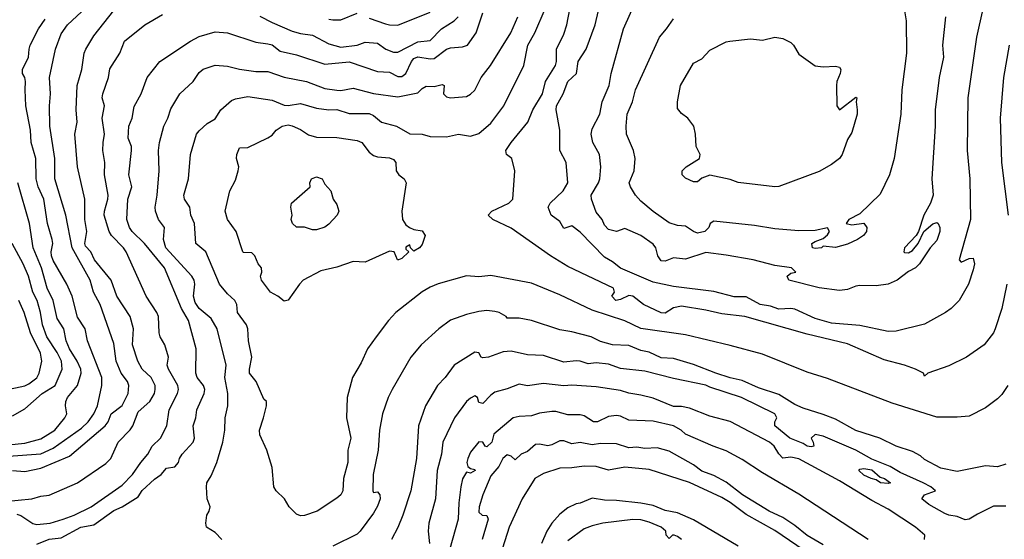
# Model space of a CAD drawing. Header units: metres. Extents: x -46681 to -43747, y -240911 to -237677.
# Tile 431 of 656: x -44431 to -44309, y -239975 to -239910. Entities that reach past the tile are written whole.
import ezdxf

# ---------------------------------------------------------------- set-up
doc = ezdxf.new("R2010")
doc.units = ezdxf.units.M
doc.layers.add('CONTOUR_INDEX', color=1, linetype='Continuous')
doc.layers.add('CONTOUR_INTER', color=3, linetype='Continuous')

msp = doc.modelspace()

# ---------------------------------------------------------------- linework, layer by layer
at = {"layer": 'CONTOUR_INDEX'}
for points, elevation in [([(-44308.98, -239943.02), (-44309.58, -239946.02), (-44310.4, -239948.52), (-44310.6, -239949.02), (-44311.77, -239950.52), (-44313.93, -239952.02), (-44316.1, -239953.1), (-44318.72, -239954.02), (-44319.1, -239954.36), (-44319.23, -239954.02), (-44320.21, -239953.52), (-44321.59, -239953.02), (-44324.1, -239952.38), (-44328.6, -239950.39), (-44333.6, -239949.18), (-44341.3, -239947.02), (-44344.1, -239946.7), (-44346.1, -239946.22), (-44349.1, -239945.72), (-44350.1, -239945.94), (-44351.1, -239946.59), (-44351.6, -239946.56), (-44353.8, -239945.52), (-44355.1, -239944.52), (-44355.6, -239944.43), (-44356.6, -239944.93), (-44357.19, -239945.02), (-44357.7, -239944.52), (-44357.37, -239944.02), (-44357.5, -239943.52), (-44363.1, -239940.84), (-44365.26, -239939.52), (-44370.1, -239936.1), (-44372.38, -239935.02), (-44372.95, -239934.52), (-44372.5, -239934.02), (-44370.41, -239933.02), (-44369.89, -239932.52), (-44369.65, -239929.02), (-44370.04, -239927.52), (-44370.66, -239927.02), (-44370.76, -239926.52), (-44370.12, -239925.52), (-44368.04, -239923.02), (-44367.44, -239921.52), (-44366.25, -239919.52), (-44365.86, -239918.02), (-44364.65, -239916.02), (-44364.51, -239915.52), (-44364.52, -239914.02), (-44363.6, -239912.18), (-44363.24, -239911.02), (-44362.68, -239908.02)], 115), ([(-44432.6, -239969.84), (-44429.21, -239969.52), (-44428.1, -239969.19), (-44427.1, -239969.07), (-44423.6, -239967.53), (-44420.1, -239965.16), (-44419.48, -239964.52), (-44418.56, -239962.52), (-44417.1, -239961), (-44416.76, -239960.52), (-44416.1, -239958.78), (-44414.67, -239957.52), (-44414.1, -239956.52), (-44414, -239956.02), (-44414.03, -239955.52), (-44414.51, -239954.52), (-44415.61, -239953.52), (-44416.16, -239952.52), (-44416.81, -239950.52), (-44416.67, -239948.52), (-44417.08, -239947.02), (-44418.74, -239944.52), (-44419.45, -239942.52), (-44421.49, -239940.02), (-44421.97, -239939.02), (-44422.6, -239938.33), (-44422.71, -239938.02), (-44422.45, -239936.52), (-44422.69, -239935.02), (-44422.68, -239932.52), (-44423.61, -239928.52), (-44423.92, -239924.52), (-44423.63, -239923.02), (-44423.78, -239921.52), (-44423.65, -239918.52), (-44423.08, -239916.52), (-44422.77, -239914.52), (-44422.58, -239914.02), (-44421.6, -239912.39), (-44419.1, -239909.26)], 110), ([(-44392.6, -239910.3), (-44392.1, -239910.4), (-44391.1, -239910.39), (-44389.1, -239909.56)], 110), ([(-44387.6, -239910.21), (-44385.6, -239910.88), (-44385.1, -239911.03), (-44384.1, -239911.05), (-44380.1, -239909.45)], 110), ([(-44308.69, -239913.52), (-44309.36, -239917.52), (-44309.78, -239922.52), (-44309.61, -239928.02), (-44308.81, -239934.52)], 115), ([(-44398.37, -239923.52), (-44397.6, -239923.35), (-44397.1, -239923.49), (-44396.1, -239923.93), (-44395.1, -239924.58), (-44394.1, -239924.89), (-44391.6, -239924.92), (-44389.1, -239925.29), (-44388.54, -239925.52), (-44387.6, -239926.73), (-44387.1, -239927.13), (-44386.6, -239927.31), (-44385.1, -239927.41), (-44384.6, -239927.65), (-44384.32, -239928.02), (-44384.28, -239929.02), (-44383.96, -239929.52), (-44383.32, -239930.02), (-44383.06, -239930.52), (-44383.59, -239934.02), (-44383.5, -239935.02), (-44383.1, -239935.69), (-44382.66, -239936.02), (-44382.1, -239936.28), (-44381.1, -239936.43), (-44380.72, -239937.02), (-44381.1, -239938.11), (-44381.41, -239938.52), (-44382.1, -239938.94), (-44382.52, -239938.52), (-44382.6, -239938.16), (-44383.1, -239938.44), (-44383.1, -239938.69), (-44382.72, -239939.02), (-44383.6, -239939.87), (-44384, -239940.02), (-44384.14, -239940.02), (-44384.53, -239939.02), (-44385.1, -239938.95), (-44388.1, -239940.31), (-44389.6, -239940.23), (-44391.6, -239940.91), (-44393.6, -239941.39), (-44395.74, -239942.52), (-44396.22, -239943.02), (-44397.6, -239945.01), (-44398.1, -239945.12), (-44398.87, -239944.52), (-44399.79, -239944.02), (-44400.88, -239942.52), (-44401.01, -239942.02), (-44400.85, -239941.52), (-44400.91, -239941.02), (-44401.31, -239940.52), (-44401.72, -239939.52), (-44402.1, -239939.16), (-44403.1, -239939.13), (-44403.21, -239939.02), (-44404.02, -239936.52), (-44405.09, -239935.02), (-44405.4, -239934.02), (-44404.82, -239931.52), (-44404.1, -239930.17), (-44403.78, -239929.02), (-44403.68, -239928.52), (-44403.98, -239927.52), (-44403.95, -239927.02), (-44403.6, -239926.2), (-44402.6, -239926.16), (-44400.1, -239924.97), (-44399.6, -239924.65), (-44399.09, -239924.02), (-44398.37, -239923.52)], 115), ([(-44432.6, -239956.1), (-44430.1, -239955.57), (-44429.6, -239955.33), (-44428.6, -239954.57), (-44428.33, -239954.02), (-44428, -239952.52), (-44428.14, -239951.52), (-44429.39, -239949.02), (-44430.16, -239946.52), (-44430.84, -239945.02)], 105), ([(-44326.08, -239974.52), (-44334.6, -239968.92), (-44339.1, -239966.32), (-44341.6, -239964.68), (-44343.6, -239963.6), (-44345.2, -239963.02), (-44348.6, -239961.52), (-44349.14, -239961.02), (-44350.1, -239960.52), (-44352.6, -239959.93), (-44355.6, -239959.79), (-44356.6, -239959.33), (-44357.1, -239959.24), (-44358.1, -239959.35), (-44359.45, -239960.02), (-44359.96, -239960.02), (-44361.1, -239959.27), (-44361.6, -239959.14), (-44363.1, -239959.16), (-44364.6, -239958.73), (-44365.1, -239958.74), (-44366.6, -239958.96), (-44367.6, -239959.28), (-44369.1, -239959.34), (-44369.86, -239959.52), (-44372.25, -239961.52), (-44372.5, -239962.52), (-44373.1, -239963.11), (-44373.3, -239963.02), (-44373.6, -239962.53), (-44374.1, -239962.5), (-44375.1, -239963.74), (-44375.44, -239964.52), (-44375.57, -239965.02), (-44375.45, -239965.52), (-44375.1, -239965.79), (-44374.6, -239965.9), (-44374.56, -239966.02), (-44375.1, -239966.36), (-44375.6, -239966.23), (-44376.1, -239967.03), (-44376.33, -239968.02), (-44376.56, -239970.02), (-44376.64, -239972.02), (-44378.05, -239977.02)], 110)]:
    msp.add_lwpolyline(points, dxfattribs=dict(at, elevation=elevation))
at = {"layer": 'CONTOUR_INTER'}
for points, elevation in [([(-44311.92, -239909.02), (-44312.7, -239912.52), (-44313.79, -239920.02), (-44313.85, -239926.52), (-44313.53, -239930.02), (-44313.44, -239935.02), (-44314.86, -239940.02), (-44314.6, -239940.29), (-44313.6, -239939.85), (-44313.1, -239939.82), (-44312.96, -239940.52), (-44313.1, -239941.26), (-44313.7, -239943.02), (-44314.83, -239945.02), (-44315.83, -239946.02), (-44316.52, -239946.52), (-44319.1, -239947.94), (-44322.6, -239948.82), (-44323.6, -239948.85), (-44327.1, -239948.14), (-44330.6, -239947.85), (-44332.6, -239947.24), (-44335.1, -239946.12), (-44335.6, -239946.01), (-44337.1, -239946.11), (-44338.1, -239945.74), (-44339.38, -239945.52), (-44341.1, -239944.6), (-44342.6, -239944.6), (-44345.1, -239943.91), (-44350.1, -239943.29), (-44352.6, -239942.79), (-44356.6, -239941.04), (-44357.6, -239940.26), (-44358.6, -239939.7), (-44361.6, -239936.61), (-44362.6, -239935.81), (-44363.6, -239936.14), (-44364.1, -239935.29), (-44365.16, -239934.52), (-44365.52, -239933.52), (-44365.28, -239933.02), (-44363.7, -239931.52), (-44363.12, -239930.52), (-44363.32, -239928.02), (-44364.12, -239926.52), (-44364.09, -239924.02), (-44364.55, -239921.52), (-44364.51, -239921.02), (-44363.67, -239919.52), (-44363.11, -239918.02), (-44362.06, -239917.02), (-44361.83, -239915.52), (-44360.86, -239914.02), (-44359.73, -239911.02), (-44359.03, -239908.02)], 116), ([(-44316.51, -239910.02), (-44316.89, -239913.52), (-44316.76, -239915.02), (-44317.29, -239917.52), (-44317.8, -239921.52), (-44317.79, -239923.52), (-44318.2, -239930.02), (-44318.03, -239932.02), (-44318.39, -239933.02), (-44319.21, -239934.52), (-44319.85, -239936.52), (-44320.16, -239937.02), (-44321.58, -239938.52), (-44321.68, -239939.02), (-44321.6, -239939.12), (-44321.1, -239939.16), (-44320.6, -239938.88), (-44319.92, -239938.02), (-44319.21, -239936.52), (-44318.1, -239935.58), (-44317.6, -239935.42), (-44317.42, -239935.52), (-44317.24, -239936.02), (-44317.23, -239936.52), (-44317.6, -239937.64), (-44318.44, -239938.52), (-44319.72, -239940.52), (-44320.24, -239941.02), (-44321.1, -239941.46), (-44322.48, -239942.52), (-44323.6, -239943.03), (-44325.1, -239943.23), (-44327.1, -239943.17), (-44327.6, -239943.25), (-44328.6, -239943.69), (-44329.6, -239943.81), (-44332.1, -239943.47), (-44335.84, -239942.52), (-44336.06, -239942.02), (-44335.6, -239941.65), (-44334.98, -239941.52), (-44335.54, -239941.02), (-44337.6, -239940.72), (-44340.27, -239940.02), (-44343.6, -239939.43), (-44346.1, -239939.13), (-44348.6, -239939.94), (-44350.1, -239939.79), (-44351.1, -239940.2), (-44351.6, -239940.16), (-44352.03, -239939.52), (-44352.27, -239938.52), (-44352.6, -239938.07), (-44354.12, -239937.02), (-44356.1, -239936.13), (-44357.1, -239936.54), (-44358.1, -239936.26), (-44358.6, -239935.74), (-44358.89, -239935.02), (-44359.6, -239934.15), (-44360.19, -239932.52), (-44360.24, -239932.02), (-44359.32, -239930.52), (-44359.15, -239930.02), (-44359.04, -239928.52), (-44359.22, -239927.02), (-44360.04, -239925.52), (-44360.24, -239924.52), (-44360.1, -239923.84), (-44359.17, -239922.02), (-44358.89, -239920.52), (-44358.03, -239918.52), (-44357.77, -239917.02), (-44356.25, -239911.52), (-44354.67, -239908.02)], 117), ([(-44431.6, -239966.01), (-44430.1, -239966.15), (-44428.1, -239965.74), (-44424.6, -239964.23), (-44420.2, -239960.52), (-44419.82, -239960.02), (-44419.46, -239959.02), (-44418.1, -239957.98), (-44417.34, -239956.52), (-44417.25, -239955.52), (-44417.44, -239955.02), (-44418.19, -239954.02), (-44418.81, -239952.52), (-44419.1, -239950.33), (-44420.78, -239945.52), (-44421.62, -239944.02), (-44422.05, -239942.52), (-44424.24, -239938.52), (-44425.02, -239934.52), (-44426.4, -239930.02), (-44426.38, -239927.52), (-44427, -239923.52), (-44427.07, -239921.02), (-44426.91, -239919.52), (-44427.04, -239917.52), (-44426.32, -239914.02), (-44425.6, -239912.12), (-44424.85, -239911.02), (-44423.1, -239909.41)], 109), ([(-44431.1, -239971.42), (-44430.6, -239971.56), (-44429.1, -239972.55), (-44428.6, -239972.68), (-44426.97, -239972.52), (-44425.37, -239972.02), (-44424, -239971.52), (-44421.93, -239970.52), (-44418.1, -239967.84), (-44416.8, -239966.52), (-44415.78, -239965.02), (-44414.91, -239964.02), (-44414.39, -239963.02), (-44413.36, -239962.02), (-44412.56, -239960.52), (-44412.3, -239958.52), (-44411.27, -239956.52), (-44411.15, -239956.02), (-44411.21, -239955.52), (-44412.36, -239953.52), (-44412.52, -239953.02), (-44412.39, -239952.02), (-44412.83, -239950.52), (-44413.4, -239949.52), (-44413.53, -239949.02), (-44413.61, -239947.02), (-44413.8, -239946.52), (-44415.12, -239944.52), (-44417.58, -239939.02), (-44417.91, -239938.52), (-44419.41, -239937.02), (-44419.7, -239936.52), (-44420.29, -239934.52), (-44420.28, -239934.02), (-44419.84, -239932.52), (-44419.83, -239932.02), (-44420.25, -239929.52), (-44420.21, -239928.02), (-44420.46, -239926.52), (-44420.45, -239925.52), (-44420.28, -239924.52), (-44420.55, -239922.52), (-44420.25, -239921.02), (-44420.54, -239920.02), (-44420.46, -239919.52), (-44419.76, -239917.52), (-44419.6, -239916.45), (-44418.37, -239914.52), (-44417.79, -239913.02), (-44415.29, -239911.02), (-44413.1, -239909.73)], 111), ([(-44428.6, -239975.1), (-44427.1, -239974.5), (-44425.6, -239974.32), (-44423.18, -239973.02), (-44421.6, -239972.74), (-44419.1, -239970.95), (-44418.1, -239970.49), (-44416.1, -239969.26), (-44415.6, -239968.47), (-44414.1, -239967.09), (-44413.27, -239966.52), (-44412.6, -239965.75), (-44411.6, -239965.57), (-44411.12, -239965.02), (-44411.02, -239964.52), (-44410.67, -239964.02), (-44409.31, -239962.52), (-44409.17, -239962.02), (-44409.32, -239960.52), (-44408.99, -239959.52), (-44408.86, -239958.52), (-44407.98, -239956.52), (-44407.91, -239956.02), (-44408.04, -239955.52), (-44408.82, -239954.52), (-44409, -239954.02), (-44408.96, -239951.02), (-44409.9, -239947.52), (-44410.78, -239946.02), (-44412.87, -239941.02), (-44415.35, -239938.02), (-44416.84, -239936.52), (-44417.18, -239936.02), (-44417.5, -239935.02), (-44417.38, -239932.52), (-44416.89, -239931.02), (-44417.28, -239929.52), (-44416.93, -239926.52), (-44416.95, -239926.02), (-44417.33, -239925.02), (-44417.28, -239923.52), (-44416.85, -239922.52), (-44416.6, -239921.1), (-44415.73, -239919.52), (-44415.01, -239917.52), (-44413.42, -239915.52), (-44409.64, -239913.02), (-44408.6, -239912.47), (-44406.6, -239911.86), (-44405.1, -239912.02), (-44401.6, -239913.14), (-44400.1, -239913.35), (-44399.6, -239913.5), (-44398.6, -239914.28), (-44396.6, -239914.71), (-44393.1, -239915.86), (-44390.1, -239915.59), (-44386.6, -239916.78), (-44385.1, -239916.87), (-44384.1, -239917.39), (-44383.6, -239917.39), (-44383.08, -239917.02), (-44382.4, -239915.52), (-44382.1, -239915.17), (-44381.6, -239914.97), (-44380.1, -239915.19), (-44379.6, -239915.15), (-44378.06, -239914.02), (-44377.6, -239913.84), (-44376.1, -239913.74), (-44375.51, -239913.52), (-44374.42, -239912.02), (-44373.61, -239909.52)], 112), ([(-44405.81, -239974.52), (-44406.6, -239973.68), (-44407.69, -239973.02), (-44407.76, -239972.52), (-44407.63, -239971.52), (-44407.34, -239971.02), (-44407.24, -239970.52), (-44407.59, -239969.52), (-44407.7, -239968.02), (-44407.63, -239967.52), (-44407.1, -239966.67), (-44406.42, -239965.02), (-44405.67, -239962.52), (-44405.43, -239961.02), (-44405.39, -239959.52), (-44405.07, -239958.02), (-44405.05, -239956.52), (-44405.43, -239954.52), (-44405.27, -239953.02), (-44406.35, -239948.52), (-44407.1, -239947.25), (-44408.6, -239946.02), (-44409.1, -239945.29), (-44409.3, -239944.52), (-44409.14, -239943.02), (-44409.21, -239942.52), (-44409.51, -239942.02), (-44412.71, -239938.52), (-44412.97, -239937.52), (-44412.87, -239936.02), (-44413.6, -239935.04), (-44413.97, -239934.02), (-44414.02, -239933.52), (-44413.75, -239932.02), (-44413.52, -239929.02), (-44413.62, -239926.52), (-44413.5, -239925.52), (-44412.96, -239923.52), (-44412.47, -239922.52), (-44412.1, -239921.37), (-44410.97, -239919.52), (-44409.34, -239918.02), (-44408.6, -239916.9), (-44408.1, -239916.49), (-44406.6, -239915.99), (-44405.1, -239916.13), (-44403.6, -239916.5), (-44401.6, -239916.78), (-44400.1, -239916.77), (-44398.1, -239917.46), (-44395.35, -239918.02), (-44393.1, -239918.88), (-44391.6, -239919.08), (-44391.1, -239919.1), (-44389.6, -239918.81), (-44387.1, -239919.47), (-44384.1, -239919.88), (-44381.6, -239919.39), (-44381.1, -239918.87), (-44380.6, -239918.59), (-44379.6, -239918.61), (-44378.6, -239918.36), (-44378.38, -239918.52), (-44378.44, -239919.52), (-44378.1, -239919.89), (-44377.6, -239920.04), (-44376.1, -239919.9), (-44375.6, -239919.84), (-44375.1, -239919.58), (-44374.6, -239919.09), (-44373.8, -239917.52), (-44372.65, -239916.02), (-44370.16, -239912.02), (-44369.3, -239910.02)], 113), ([(-44308.82, -239955.52), (-44309.6, -239956.62), (-44310.1, -239957.17), (-44311.6, -239958.3), (-44313.6, -239959.3), (-44315.1, -239959.44), (-44317.6, -239959.44), (-44323.1, -239957.71), (-44331.1, -239954.65), (-44333.6, -239953.88), (-44339.1, -239951.67), (-44343.1, -239950.58), (-44348.6, -239949.29), (-44354.1, -239948.49), (-44356.1, -239947.54), (-44360.1, -239946.25), (-44364.1, -239944.34), (-44367.6, -239942.91), (-44372.6, -239941.97), (-44374.1, -239942.13), (-44375.6, -239942.01), (-44379.1, -239942.98), (-44380.1, -239943.39), (-44381.1, -239943.97), (-44384.31, -239946.52), (-44385.24, -239947.52), (-44386.77, -239949.52), (-44387.83, -239951.02), (-44388.6, -239952.73), (-44389.68, -239954.52), (-44390.32, -239957.02), (-44390.42, -239959.52), (-44389.89, -239962.02), (-44390.25, -239963.52), (-44390.27, -239965.02), (-44390.77, -239967.02), (-44390.87, -239968.52), (-44391.11, -239969.02), (-44391.6, -239969.45), (-44394.05, -239971.02), (-44395.6, -239971.58), (-44396.1, -239971.62), (-44396.6, -239971.39), (-44397.5, -239970.52), (-44398.08, -239969.52), (-44399.1, -239968.53), (-44399.39, -239968.02), (-44399.6, -239965.63), (-44400.25, -239963.52), (-44401.1, -239961.6), (-44401.15, -239961.02), (-44400.64, -239959.52), (-44400.28, -239958.02), (-44400.29, -239957.52), (-44400.6, -239957.23), (-44401.54, -239955.02), (-44402.36, -239954.02), (-44402.4, -239953.52), (-44402.09, -239952.02), (-44402.52, -239950.02), (-44402.59, -239948.52), (-44402.74, -239948.02), (-44403.86, -239946.52), (-44403.95, -239945.52), (-44404.19, -239945.02), (-44405.1, -239944.2), (-44406.08, -239943.02), (-44407.77, -239939.02), (-44408.98, -239938.02), (-44409.18, -239935.52), (-44409.63, -239934.52), (-44409.72, -239933.52), (-44410.39, -239932.52), (-44410.46, -239932.02), (-44409.89, -239930.02), (-44409.67, -239927.02), (-44408.9, -239924.52), (-44408.6, -239924.08), (-44407.6, -239923.21), (-44406.6, -239922.62), (-44405.93, -239921.52), (-44404.6, -239920.35), (-44404.1, -239920.14), (-44402.6, -239919.84), (-44399.6, -239920.31), (-44398.1, -239920.92), (-44397.6, -239920.95), (-44396.1, -239920.73), (-44394.1, -239921.28), (-44392.6, -239921.49), (-44391.6, -239921.47), (-44390.1, -239921.97), (-44387.6, -239921.94), (-44387.1, -239922.2), (-44386.1, -239923.03), (-44384.23, -239923.52), (-44382.6, -239924.45), (-44381.1, -239924.52), (-44380.1, -239924.8), (-44378.1, -239924.85), (-44376.6, -239924.49), (-44375.1, -239924.76), (-44374.1, -239924.43), (-44372.6, -239923.13), (-44370.99, -239921.02), (-44368.56, -239916.02), (-44368.05, -239913.52), (-44367.17, -239912.02), (-44365.92, -239909.02)], 114), ([(-44401.1, -239909.96), (-44399.6, -239910.74), (-44397.1, -239911.8), (-44396.1, -239912.1), (-44394.6, -239912.28), (-44392.6, -239913.36), (-44391.1, -239913.75), (-44389.1, -239913.51), (-44388.1, -239913.17), (-44386.6, -239913.26), (-44385.56, -239914.02), (-44384.6, -239914.38), (-44384.1, -239914.37), (-44381.6, -239913.11), (-44380.1, -239912.95), (-44378.7, -239911.52), (-44377.13, -239910.52), (-44376.66, -239910.02)], 111), ([(-44321.6, -239909.3), (-44321.39, -239910.52), (-44321.32, -239914.52), (-44321.9, -239919.02), (-44322.05, -239922.02), (-44322.86, -239927.52), (-44323.42, -239929.52), (-44324.6, -239931.91), (-44327.1, -239934.33), (-44328.44, -239935.02), (-44328.77, -239935.52), (-44328.1, -239935.7), (-44326.6, -239935.49), (-44326.25, -239936.02), (-44326.28, -239936.52), (-44326.66, -239937.02), (-44327.4, -239937.52), (-44328.6, -239938.08), (-44330.1, -239938.49), (-44331.6, -239938.35), (-44331.82, -239938.52), (-44332.6, -239938.61), (-44332.94, -239938.52), (-44333, -239938.02), (-44332.6, -239937.74), (-44331.6, -239937.38), (-44331.1, -239936.93), (-44330.85, -239936.52), (-44331.1, -239936.07), (-44332.6, -239936.4), (-44334.6, -239936.43), (-44337.6, -239936.21), (-44340.1, -239935.8), (-44345.1, -239935.24), (-44345.54, -239935.52), (-44345.74, -239936.02), (-44346.2, -239936.52), (-44347.1, -239936.73), (-44347.61, -239936.52), (-44348.6, -239935.85), (-44349.6, -239935.77), (-44350.6, -239935.44), (-44352.6, -239934.05), (-44354.1, -239932.79), (-44354.78, -239932.02), (-44355.4, -239931.02), (-44355.56, -239930.52), (-44354.93, -239929.02), (-44354.79, -239927.52), (-44355, -239926.52), (-44355.87, -239924.52), (-44355.93, -239923.52), (-44355.78, -239922.02), (-44355.14, -239920.52), (-44354.75, -239919.02), (-44351.81, -239912.52), (-44350.94, -239911.52), (-44350.1, -239910.29)], 118), ([(-44432.1, -239964.25), (-44428.1, -239963.97), (-44426.6, -239963.25), (-44423.1, -239960.8), (-44422.29, -239960.02), (-44421.6, -239959.02), (-44421.12, -239958.02), (-44420.59, -239955.52), (-44420.61, -239954.52), (-44422.37, -239950.02), (-44422.65, -239948.52), (-44423.6, -239947.11), (-44424.25, -239944.52), (-44424.92, -239943.02), (-44426.6, -239940.09), (-44426.8, -239939.52), (-44426.84, -239939.02), (-44426.63, -239938.02), (-44426.73, -239937.52), (-44427.3, -239935.52), (-44427.74, -239932.52), (-44428.45, -239931.02), (-44428.69, -239930.02), (-44428.74, -239927.52), (-44429.32, -239925.52), (-44429.41, -239924.02), (-44429.97, -239921.02), (-44430.07, -239919.02), (-44430, -239918.02), (-44430.09, -239917.52), (-44430.38, -239917.02), (-44430.39, -239916.52), (-44429.64, -239915.02), (-44429.57, -239914.02), (-44429.42, -239913.52), (-44428.39, -239911.52), (-44427.6, -239910.33)], 108), ([(-44343.15, -239913.02), (-44340.6, -239912.76), (-44339.1, -239912.9), (-44337.6, -239912.53), (-44336.6, -239912.68), (-44335.6, -239913.19), (-44335.27, -239913.52), (-44334.6, -239914.65), (-44332.6, -239916.06), (-44331.6, -239916.18), (-44330.1, -239916.11), (-44329.6, -239916.24), (-44329.44, -239916.52), (-44329.52, -239917.02), (-44329.92, -239918.02), (-44329.97, -239918.52), (-44329.93, -239921.02), (-44329.6, -239921.49), (-44327.6, -239919.94), (-44327.46, -239920.02), (-44327.53, -239920.52), (-44327.42, -239921.52), (-44327.44, -239922.02), (-44328.1, -239924.31), (-44328.6, -239925.17), (-44329.28, -239927.02), (-44329.62, -239927.52), (-44330.6, -239928.26), (-44332.1, -239929.1), (-44337.1, -239930.95), (-44337.6, -239931), (-44342.1, -239930.46), (-44343.1, -239930.12), (-44345.6, -239929.57), (-44346.6, -239929.95), (-44347.1, -239930.39), (-44347.6, -239930.4), (-44348.6, -239929.93), (-44349.02, -239929.52), (-44349.02, -239929.02), (-44348.51, -239928.52), (-44346.88, -239927.52), (-44346.8, -239927.02), (-44347.3, -239926.02), (-44347.37, -239924.52), (-44347.58, -239923.52), (-44348.33, -239922.52), (-44349.1, -239921.95), (-44349.6, -239921.33), (-44349.6, -239920.52), (-44349.2, -239918.52), (-44347.6, -239915.75), (-44346.6, -239915.21), (-44345.6, -239914.15), (-44343.6, -239913.11), (-44343.15, -239913.02)], 119), ([(-44432.1, -239962.84), (-44430.1, -239962.64), (-44428.1, -239962.12), (-44426.4, -239961.02), (-44425.14, -239959.52), (-44424.91, -239959.02), (-44425.09, -239958.02), (-44425.05, -239957.52), (-44424.85, -239957.02), (-44423.6, -239955.52), (-44423.16, -239954.02), (-44423.19, -239953.52), (-44423.62, -239952.52), (-44424.6, -239951.02), (-44424.98, -239950.02), (-44425.29, -239948.52), (-44426.1, -239947.27), (-44426.6, -239945.02), (-44427.33, -239943.52), (-44428.03, -239941.02), (-44429.07, -239938.52), (-44429.51, -239935.52), (-44430.97, -239930.52)], 107), ([(-44394.75, -239930.02), (-44394.1, -239929.76), (-44393.43, -239930.02), (-44393.1, -239930.68), (-44392.35, -239931.52), (-44392.05, -239932.52), (-44391.6, -239933.2), (-44391.36, -239934.02), (-44391.55, -239934.52), (-44392.6, -239935.63), (-44393.1, -239935.98), (-44394.1, -239936.3), (-44394.6, -239936.31), (-44395.6, -239936), (-44396.6, -239935.97), (-44397.06, -239935.52), (-44397.23, -239935.02), (-44397.13, -239934.52), (-44397.27, -239933.52), (-44397.19, -239933.02), (-44394.9, -239931.02), (-44394.95, -239930.52), (-44394.75, -239930.02)], 116), ([(-44431.6, -239959.28), (-44430.1, -239958.39), (-44427.96, -239956.52), (-44426.36, -239955.52), (-44425.48, -239953.52), (-44425.58, -239952.52), (-44426.1, -239951.46), (-44427.37, -239949.52), (-44427.92, -239948.02), (-44428.14, -239946.52), (-44428.56, -239945.02), (-44429.12, -239944.02), (-44429.66, -239942.02), (-44430.31, -239940.52), (-44431.64, -239938.02)], 106), ([(-44309.1, -239965.22), (-44310.1, -239965.57), (-44311.6, -239965.45), (-44315.1, -239966.14), (-44317.1, -239965.72), (-44319.1, -239964.66), (-44319.6, -239964.21), (-44320.6, -239963.68), (-44322.6, -239963.02), (-44324.63, -239962.02), (-44327.6, -239961.08), (-44330.1, -239959.68), (-44331.6, -239959.09), (-44334.1, -239958.34), (-44335.1, -239957.87), (-44337.1, -239956.65), (-44339.6, -239955.81), (-44341.6, -239954.91), (-44343.1, -239954.59), (-44344.87, -239954.02), (-44347.6, -239952.93), (-44350.1, -239952.18), (-44351.6, -239952.11), (-44353.1, -239951.43), (-44354.1, -239951.21), (-44355.6, -239950.58), (-44357.6, -239950.49), (-44359.1, -239950.08), (-44360.25, -239949.52), (-44362.6, -239948.92), (-44364.1, -239948.67), (-44367.6, -239947.49), (-44369.1, -239947.22), (-44370.6, -239947.2), (-44370.71, -239947.02), (-44371.6, -239946.53), (-44372.1, -239946.39), (-44373.1, -239946.29), (-44374.1, -239946.38), (-44375.6, -239946.75), (-44377.6, -239947.48), (-44379.03, -239948.52), (-44381.2, -239950.52), (-44382.48, -239952.02), (-44384.79, -239956.02), (-44385.27, -239957.02), (-44385.96, -239959.02), (-44386.36, -239961.02), (-44386.51, -239963.52), (-44387.11, -239966.52), (-44387.17, -239968.52), (-44387.1, -239968.74), (-44386.6, -239968.66), (-44386.3, -239969.02), (-44386.27, -239969.52), (-44386.6, -239970.42), (-44387.1, -239971.27), (-44388.74, -239973.52), (-44389.1, -239973.87), (-44392.1, -239975.34)], 113), ([(-44309.1, -239970.41), (-44310.6, -239970.44), (-44312.6, -239971.39), (-44313.6, -239972.03), (-44314.1, -239972.1), (-44315.1, -239971.7), (-44316.1, -239971.52), (-44316.6, -239971.31), (-44318.6, -239970.22), (-44319.46, -239969.52), (-44319.12, -239969.02), (-44317.78, -239968.52), (-44318.35, -239968.02), (-44319.28, -239967.52), (-44322.1, -239966.28), (-44323.35, -239965.52), (-44325.6, -239964.6), (-44327.57, -239963.52), (-44331.6, -239961.79), (-44332.6, -239961.59), (-44333.09, -239962.02), (-44332.84, -239962.52), (-44332.78, -239963.02), (-44333.1, -239963.11), (-44333.6, -239963.01), (-44334.1, -239962.68), (-44335.73, -239962.02), (-44337.57, -239960.52), (-44337.59, -239960.02), (-44337.33, -239959.52), (-44337.6, -239959.01), (-44341.7, -239957.02), (-44345.6, -239955.74), (-44346.1, -239955.47), (-44350.1, -239954.65), (-44353.6, -239953.77), (-44356.6, -239953.44), (-44358.1, -239952.9), (-44359.6, -239952.72), (-44360.6, -239952.85), (-44361.6, -239952.51), (-44362.1, -239952.47), (-44363.6, -239952.63), (-44366.1, -239951.83), (-44368.1, -239951.75), (-44370.1, -239951.31), (-44371.1, -239951.37), (-44372.89, -239952.02), (-44373.6, -239952.1), (-44373.81, -239952.02), (-44374.1, -239951.5), (-44374.6, -239951.42), (-44377.13, -239953.02), (-44378.24, -239954.52), (-44379.18, -239955.52), (-44380.65, -239958.02), (-44381.53, -239960.52), (-44381.79, -239964.52), (-44382.48, -239968.52), (-44383.45, -239971.52), (-44384.1, -239973.07), (-44384.85, -239974.52)], 112), ([(-44319.1, -239974.52), (-44319.09, -239974.02), (-44320.23, -239973.02), (-44323.6, -239970.79), (-44325.6, -239969.72), (-44329.6, -239967.28), (-44334.6, -239964.57), (-44335.6, -239964.37), (-44336.6, -239964.5), (-44337.1, -239963.95), (-44337.65, -239963.02), (-44338.23, -239962.52), (-44343.1, -239959.99), (-44345.6, -239959.32), (-44348.1, -239958.32), (-44349.1, -239958.13), (-44350.1, -239958.12), (-44352.6, -239957.11), (-44354.1, -239956.72), (-44355.6, -239956.48), (-44356.6, -239956.14), (-44359.6, -239955.68), (-44362.6, -239955.49), (-44363.6, -239955.58), (-44366.1, -239955.28), (-44368.1, -239955.57), (-44369.1, -239955.35), (-44370.6, -239955.94), (-44372.1, -239956.36), (-44372.6, -239956.7), (-44373.6, -239957.73), (-44374.1, -239957.62), (-44374.25, -239957.02), (-44374.6, -239956.8), (-44375.1, -239957.1), (-44375.6, -239957.52), (-44377.1, -239959.52), (-44378.55, -239962.52), (-44378.71, -239964.02), (-44379.22, -239966.02), (-44379.43, -239969.52), (-44380.25, -239972.52), (-44380.33, -239973.52), (-44380.19, -239975.02)], 111), ([(-44331.6, -239975.18), (-44333.6, -239974.06), (-44335.1, -239972.82), (-44336.6, -239971.81), (-44338.26, -239971.02), (-44341.55, -239969.02), (-44343.6, -239967.45), (-44345.1, -239966.63), (-44346.6, -239966.1), (-44347.6, -239965.3), (-44350.6, -239963.65), (-44352.1, -239963.22), (-44353.6, -239963.32), (-44354.6, -239963.14), (-44355.6, -239963.21), (-44357.1, -239962.71), (-44359.1, -239962.7), (-44360.1, -239962.86), (-44361.6, -239962.55), (-44362.6, -239962.74), (-44363.6, -239962.37), (-44364.1, -239962.35), (-44365.1, -239962.86), (-44365.6, -239962.96), (-44366.6, -239962.76), (-44367.1, -239962.81), (-44368.1, -239963.68), (-44368.85, -239964.02), (-44369.6, -239964.71), (-44370.1, -239964.24), (-44370.6, -239964.08), (-44371.14, -239964.52), (-44371.63, -239965.52), (-44372.6, -239966.68), (-44373.6, -239969.04), (-44374.07, -239970.52), (-44374.1, -239971.16), (-44373.7, -239971.52), (-44373.1, -239971.58), (-44372.95, -239972.02), (-44373.67, -239974.52)], 109), ([(-44333.07, -239976.52), (-44337.6, -239973.43), (-44341.1, -239971.44), (-44343.1, -239969.95), (-44344.1, -239969.37), (-44348.1, -239967.51), (-44353.1, -239965.9), (-44356.1, -239965.59), (-44358.1, -239965.99), (-44359.6, -239965.52), (-44361.1, -239965.47), (-44362.6, -239965.7), (-44364.1, -239965.72), (-44366.1, -239966.4), (-44367.2, -239967.02), (-44368.74, -239969.52), (-44370.36, -239973.02), (-44371.48, -239976.52)], 108), ([(-44327.2, -239966.02), (-44327.1, -239965.85), (-44326.6, -239965.77), (-44325.6, -239965.93), (-44324.6, -239966.83), (-44324.07, -239967.02), (-44323.33, -239967.52), (-44323.6, -239967.63), (-44324.53, -239967.52), (-44325.1, -239967.16), (-44325.68, -239967.02), (-44326.6, -239966.58), (-44327.2, -239966.02)], 112), ([(-44342.1, -239975.34), (-44347.6, -239972.09), (-44349.6, -239971.23), (-44351.1, -239970.97), (-44352.6, -239970.34), (-44354.1, -239970.03), (-44357.1, -239969.71), (-44358.6, -239969.69), (-44360.1, -239969.45), (-44361.6, -239970.05), (-44362.1, -239970.14), (-44363.1, -239970.64), (-44364.1, -239971.41), (-44365.08, -239972.52), (-44365.72, -239973.52), (-44366.37, -239975.02)], 107), ([(-44349.1, -239974.53), (-44349.6, -239974.15), (-44349.98, -239974.02), (-44350.22, -239974.02), (-44350.6, -239974.4), (-44350.98, -239974.02), (-44351.03, -239973.52), (-44351.61, -239973.02), (-44353.1, -239972.39), (-44354.1, -239972.11), (-44355.1, -239972.07), (-44358.81, -239972.52), (-44360.1, -239972.84), (-44361.1, -239973.23), (-44363.1, -239974.68)], 106)]:
    msp.add_lwpolyline(points, dxfattribs=dict(at, elevation=elevation))

doc.saveas('drawing.dxf')
